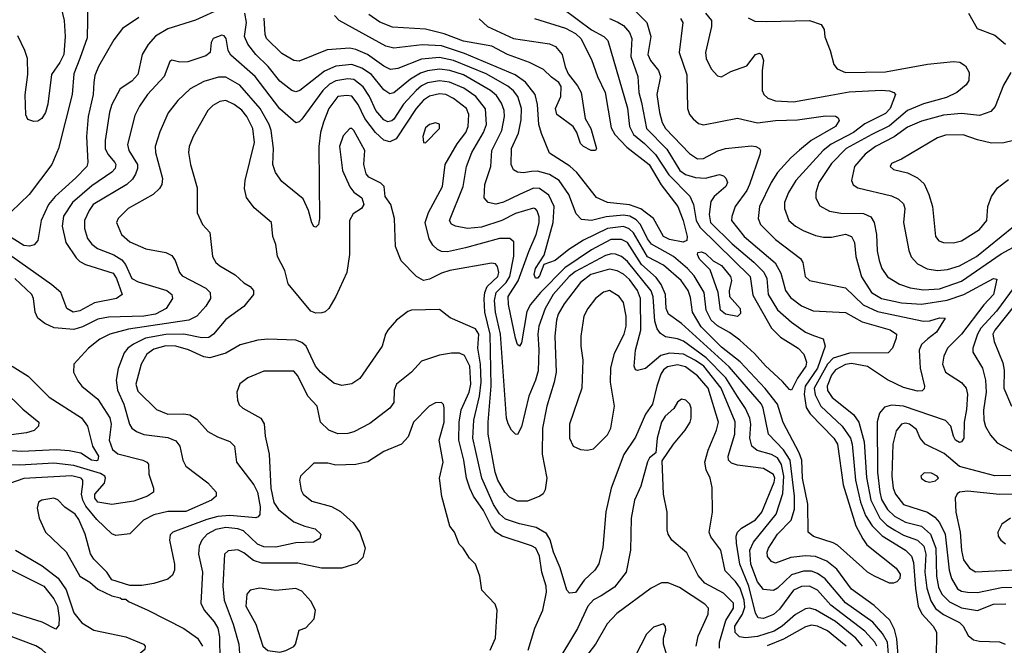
# Model space of a CAD drawing. Extents: x 997028 to 1115134, y 536408 to 618974.
# Tile 423 of 473: x 1097055 to 1101979, y 547920 to 551048. Entities that reach past the tile are written whole.
import ezdxf

# ---------------------------------------------------------------- set-up
doc = ezdxf.new("R2010")
doc.units = 0

msp = doc.modelspace()

# ---------------------------------------------------------------- linework, layer by layer
at = {"layer": '0CON10XD'}
for points in [[(1098065, 551106.2), (1097934.3, 551045.7), (1097795, 551002.9), (1097734.4, 550965.6), (1097696.4, 550923.6), (1097666.7, 550875), (1097645.6, 550774.4), (1097615, 550741.5), (1097557.7, 550702.3), (1097515.3, 550625), (1097503.5, 550586.5), (1097482.3, 550445), (1097482, 550405), (1097495.1, 550375.2), (1097530.8, 550335), (1097535.9, 550324.1), (1097532.9, 550305), (1097515, 550285.3), (1097415, 550217.1), (1097318.1, 550135), (1097274.5, 550065.5), (1097266.3, 550016.3), (1097285.3, 549935), (1097337.2, 549857.2), (1097355, 549839.2), (1097383.4, 549823.4), (1097521.5, 549781.5), (1097539, 549755), (1097566.5, 549675), (1097539.2, 549655), (1097428, 549632), (1097355, 549591.8), (1097322.5, 549585), (1097290.5, 549605), (1097260.4, 549685), (1097215, 549722.4), (1096975, 549893.3)], [(1097396.2, 551135), (1097391.7, 550958.3), (1097355.9, 550854.1), (1097325, 550778), (1097316.8, 550675), (1097248.8, 550405), (1097215.6, 550325), (1097101.5, 550175), (1097012.4, 550087.6)], [(1097260, 551115), (1097276.7, 551045), (1097282.8, 550965), (1097274.8, 550875), (1097255.8, 550835), (1097213.2, 550775), (1097196.1, 550626.1), (1097183.5, 550585), (1097165, 550554.4), (1097145, 550540.6), (1097125, 550539.2), (1097095, 550550), (1097085, 550572.5), (1097082.2, 550672.2), (1097096.1, 550773.9), (1097093.1, 550855), (1097080.8, 550895), (1097045, 550968)], [(1099770.7, 551105), (1099915, 550996.9), (1099975.5, 550965), (1099996.1, 550945), (1100095.2, 550605.2), (1100104, 550515), (1100125.2, 550475), (1100179.2, 550429.2), (1100235.2, 550375), (1100302, 550272), (1100406.4, 550166.4), (1100424.9, 550124.9), (1100438.7, 550045), (1100458.7, 550008.7), (1100707.4, 549765), (1100721.3, 549671.3), (1100815.5, 549505.5), (1100860.1, 549460.1), (1100948.8, 549405), (1100976.2, 549375), (1100990, 549335), (1100986.3, 549315), (1100944, 549256), (1100915, 549195.6), (1100905, 549198.9), (1100869.8, 549239.8), (1100785, 549318.2), (1100729.2, 549379.2), (1100655.9, 549445.9), (1100605, 549483.8), (1100545, 549517.2), (1100513.7, 549545), (1100488.4, 549595), (1100477.9, 549685), (1100427.6, 549767.6), (1100394.3, 549805), (1100325, 549864.4), (1100215.3, 549925.3), (1100195, 549953.1), (1100159, 550025), (1100138.2, 550048.2), (1100105.9, 550065.9), (1100075, 550071), (1099987.6, 550062.4), (1099913.7, 550043.7), (1099865, 550050), (1099837, 550077), (1099801.7, 550175), (1099752.2, 550245), (1099705, 550273.8), (1099645, 550290.2), (1099615, 550289.2), (1099575, 550282.6), (1099545, 550285.3), (1099525, 550297.5), (1099512.4, 550325), (1099514.7, 550405), (1099549.7, 550480.3), (1099563.2, 550546.8), (1099564.8, 550605), (1099545.4, 550664.6), (1099525, 550692.6), (1099496.1, 550716.1), (1099387.8, 550777.8), (1099225, 550844.9), (1099155, 550858.9), (1099065, 550851), (1098945, 550804.2), (1098909.9, 550799.9), (1098875, 550816.2), (1098793.7, 550873.7), (1098735, 550899.6), (1098705, 550905.7), (1098592, 550898), (1098451.7, 550841.7), (1098425, 550843.6), (1098365, 550879.6), (1098288.4, 550955), (1098281.6, 550975), (1098276.6, 551056.6)], [(1100118.1, 551108.1), (1100192, 551035), (1100210.9, 550965), (1100196.5, 550875), (1100209.1, 550845), (1100249.6, 550795), (1100259.7, 550765), (1100241.9, 550675), (1100255.3, 550584.7), (1100268.1, 550535), (1100285.3, 550505), (1100405, 550379.5), (1100445, 550353.3), (1100475, 550354.5), (1100546.7, 550393.3), (1100585, 550404), (1100715, 550417.3), (1100736.2, 550415), (1100754.2, 550405), (1100759.4, 550395), (1100756.5, 550375), (1100704.2, 550225), (1100690.5, 550195), (1100633.1, 550115), (1100615.5, 550065), (1100614.6, 550045), (1100678, 549965), (1100833.3, 549833.3), (1100861.6, 549781.6), (1100885.3, 549695), (1100909.5, 549659.5), (1100965, 549618), (1101023.2, 549593.2), (1101185, 549584.7), (1101267.4, 549537.4), (1101408, 549498), (1101440, 549475), (1101438.9, 549455), (1101420, 549405), (1101397.6, 549382.4), (1101205, 549381.1), (1101123.6, 549356.4), (1101095, 549326), (1101028.7, 549205), (1101032.3, 549172.3), (1101062, 549115), (1101167.4, 549015), (1101210.2, 548955), (1101218.2, 548925), (1101234.6, 548745), (1101260.3, 548635), (1101285, 548569.7), (1101318.1, 548518.1), (1101367.4, 548467.4), (1101485.3, 548395), (1101515.1, 548365.1), (1101524.6, 548334.6), (1101534.1, 548204.1), (1101549, 548115), (1101567.1, 548077.1), (1101623.9, 548015), (1101639.2, 547985), (1101637.7, 547855)], [(1097651.2, 551058.8), (1097569.2, 551005), (1097525, 550947.1), (1097449.4, 550815), (1097429.9, 550770.1), (1097425.3, 550735), (1097422.6, 550675), (1097396.4, 550565), (1097388.6, 550465), (1097396.1, 550335), (1097390, 550315), (1097335, 550256.8), (1097232.8, 550165), (1097198.8, 550125), (1097161.8, 550045), (1097145.5, 549944.5), (1097127.6, 549922.4), (1097103.8, 549916.2), (1097075, 549919.7), (1096985, 549975.6)], [(1100004.1, 551054.1), (1100046.7, 551036.7), (1100075, 551019.2), (1100105.3, 550985), (1100115.7, 550955), (1100110.6, 550865), (1100146.7, 550765), (1100150.6, 550685), (1100165.2, 550635), (1100189.6, 550505), (1100290.8, 550400.7), (1100355.7, 550295), (1100385, 550274.1), (1100435, 550259.3), (1100485, 550256), (1100555, 550273.5), (1100575, 550267.7), (1100586.6, 550256.6), (1100593.9, 550235), (1100586.7, 550215), (1100527.7, 550165), (1100511.3, 550138.7), (1100502.3, 550075), (1100510.2, 550035), (1100617.5, 549927.5), (1100726, 549836), (1100775.8, 549785.8), (1100791, 549755), (1100797.8, 549675), (1100845, 549597.6), (1100913.9, 549535), (1100985, 549485.8), (1101025, 549469.7), (1101073.2, 549453.2), (1101083.9, 549415), (1101044.6, 549305), (1100983, 549215), (1100977.9, 549175), (1100988.3, 549108.3), (1101007.4, 549077.4), (1101126.2, 548955), (1101144.3, 548925), (1101173, 548723), (1101237.1, 548517.1), (1101271.6, 548451.6), (1101292.2, 548422.3), (1101438.6, 548305), (1101458.9, 548275), (1101456.6, 548253.4), (1101442.3, 548237.7), (1101425, 548230), (1101405, 548230.8), (1101330, 548265), (1101295, 548285.6), (1101269.8, 548309.8), (1101145, 548420), (1101122.6, 548432.6), (1101025, 548464.1), (1100998.2, 548485), (1100996.5, 548625), (1100970.4, 548755), (1100965.8, 548845), (1100952.3, 548882.3), (1100873.8, 549033.8), (1100843.9, 549125), (1100783.7, 549203.7), (1100658.3, 549338.3), (1100565, 549411), (1100462.5, 549512.5), (1100419, 549585), (1100409.5, 549659.5), (1100397.6, 549695), (1100363.6, 549745), (1100275, 549821.1), (1100195, 549862.1), (1100125, 549981.9), (1100103.1, 550003.1), (1100075, 550013.9), (1099995, 550004.9), (1099875, 549945.2), (1099801.2, 549898.8), (1099733.5, 549845), (1099675.5, 549824.5), (1099655, 549766.9), (1099645, 549756.2), (1099635, 549755.5), (1099627.2, 549775), (1099634.3, 549805), (1099678.4, 549871.6), (1099723.5, 550035), (1099727.4, 550115), (1099700.8, 550170.8), (1099655, 550203.5), (1099625, 550205.2), (1099553.5, 550175), (1099475, 550136.6), (1099436.2, 550126.2), (1099398, 550135), (1099377.6, 550157.6), (1099380.9, 550225), (1099411, 550315), (1099415.2, 550395), (1099465.2, 550495), (1099479.6, 550565), (1099478.4, 550595), (1099465, 550630.9), (1099439.8, 550669.8), (1099410, 550695), (1099275, 550772.5), (1099205.1, 550795.1), (1099155, 550801.1), (1099095, 550793), (1099059, 550781), (1099009.8, 550750.2), (1098925, 550682.2), (1098905, 550677.3), (1098875, 550697.3), (1098813.6, 550773.6), (1098765, 550805.6), (1098715, 550824.8), (1098635, 550815.9), (1098579.4, 550790.6), (1098455, 550694.7), (1098435, 550687.3), (1098415, 550693.9), (1098355, 550741.1), (1098297.4, 550815), (1098234.8, 550874.8), (1098195.8, 550925.8), (1098178.8, 550965), (1098188.7, 551035), (1098180.5, 551080.5)], [(1099630, 551055), (1099785, 551006.3), (1099835, 550980), (1099861.4, 550955), (1099915, 550848.6), (1099944.2, 550765), (1099982.2, 550685), (1100012.1, 550507.9), (1100031.6, 550475), (1100090.7, 550410.7), (1100202.3, 550325), (1100262.1, 550222.1), (1100345.9, 550115), (1100373.3, 550045), (1100392.7, 549965), (1100390.8, 549945), (1100373.6, 549936.4), (1100305, 549949.7), (1100275, 549964.7), (1100224.8, 550054.8), (1100161.8, 550101.8), (1100105, 550122.4), (1099995, 550133.8), (1099938.8, 550158.8), (1099841.1, 550285), (1099805.5, 550315.5), (1099705, 550381.6), (1099665, 550479.4), (1099651.7, 550525), (1099643.7, 550623.7), (1099631.9, 550675), (1099585.1, 550735.1), (1099532.1, 550772.1), (1099279.8, 550879.8), (1099165, 550917.2), (1099067.4, 550922.6), (1098925, 550906.7), (1098885.2, 550915.2), (1098652.5, 551045), (1098628.8, 551068.8)], [(1099352.4, 551052.4), (1099395, 551014.5), (1099525, 550954.3), (1099705, 550928.2), (1099735, 550914.5), (1099767.1, 550875), (1099782, 550812), (1099797.6, 550777.6), (1099845, 550718.1), (1099863.1, 550685), (1099882.9, 550555), (1099911.4, 550505), (1099940, 550405), (1099935, 550394), (1099912.5, 550395), (1099875, 550414.2), (1099859.5, 550429.5), (1099841.2, 550485), (1099822, 550515), (1099741.2, 550575), (1099734, 550605), (1099761.5, 550665), (1099762.9, 550715), (1099751.2, 550735), (1099715, 550760.6), (1099675, 550800), (1099605, 550834), (1099494.2, 550875), (1099416.1, 550916.1), (1099275, 550941.5), (1099178.3, 550978.3), (1099085, 551001), (1098918.5, 551011.5), (1098856.3, 551036.3), (1098800.7, 551075)], [(1100359.1, 551055), (1100370.9, 551035), (1100352.1, 550885), (1100392, 550772), (1100394, 550604), (1100404.5, 550575), (1100422.1, 550552.1), (1100450, 550530), (1100475, 550521.8), (1100645, 550555.5), (1100745, 550532.4), (1100835, 550544.2), (1100945, 550547.5), (1101085, 550567.1), (1101135.6, 550565.6), (1101148.1, 550558.1), (1101152.5, 550545), (1101135.5, 550515), (1101013.5, 550445), (1100953.9, 550396.1), (1100911.7, 550358.3), (1100845.5, 550284.5), (1100812.8, 550235), (1100755.3, 550115), (1100748.4, 550055), (1100760, 550025), (1100835, 549948.4), (1100958.9, 549855), (1100970.6, 549835), (1100983.5, 549765), (1101005, 549744.6), (1101185, 549707.7), (1101272.5, 549622.5), (1101345, 549589.6), (1101575, 549540), (1101607.3, 549542.7), (1101655, 549558.1), (1101682.5, 549555), (1101640.6, 549485), (1101597, 549453), (1101565.6, 549424.4), (1101553.6, 549395), (1101558.9, 549305), (1101580, 549215), (1101577.9, 549202.1), (1101567.7, 549192.3), (1101545, 549191.5), (1101475, 549208.8), (1101395, 549248.3), (1101294.2, 549314.2), (1101215, 549328.9), (1101185, 549324.5), (1101135, 549297.4), (1101115, 549270.3), (1101093.4, 549215), (1101095, 549193.6), (1101118.5, 549158.5), (1101224.2, 549074.2), (1101251.9, 549035), (1101277.6, 548937.6), (1101289.2, 548759.2), (1101311.1, 548645), (1101356.6, 548555), (1101391.4, 548521.4), (1101431.4, 548495), (1101475, 548470.7), (1101545, 548445.2), (1101575.8, 548415), (1101587.4, 548375), (1101582.4, 548285), (1101591.1, 548205), (1101611.6, 548141.6), (1101635, 548104.8), (1101675, 548073.3), (1101755, 548034.2), (1101773, 548015), (1101799.1, 547969.1), (1101825, 547947.6), (1101855, 547940), (1101955, 547937.7), (1101984, 547925)], [(1100485, 551080.7), (1100513.9, 551045), (1100515.3, 551015), (1100484.7, 550885), (1100488.7, 550855), (1100512.4, 550802.4), (1100545, 550767.5), (1100565, 550761.8), (1100611.2, 550788.8), (1100692, 550818), (1100735, 550874.4), (1100755, 550880.5), (1100765.5, 550875), (1100774.6, 550845), (1100767.3, 550795), (1100767.9, 550695), (1100776.4, 550675), (1100796.6, 550656.6), (1100835, 550642.3), (1100925, 550637.5), (1101092.7, 550667.3), (1101202.5, 550687.5), (1101365, 550696.7), (1101405, 550692.5), (1101425.8, 550685), (1101434.3, 550675), (1101408.3, 550605), (1101385, 550579.5), (1101282, 550528), (1101224.7, 550485), (1101113.9, 550426.1), (1101073.3, 550395), (1100936.5, 550245), (1100899.3, 550185), (1100879.6, 550135), (1100879.2, 550105), (1100901.8, 550045), (1100935, 550015.4), (1100973.4, 549993.4), (1101035, 549968.7), (1101075, 549961.3), (1101115, 549960.4), (1101185, 549975.9), (1101214.5, 549965), (1101229.7, 549935), (1101236.5, 549863.5), (1101265, 549763.3), (1101314.7, 549685), (1101365.6, 549655), (1101465, 549632), (1101565, 549626.1), (1101693.7, 549646.3), (1101776.1, 549673.9), (1101925, 549754.2), (1101941.2, 549751.2), (1101924.7, 549675), (1101876.8, 549623.2), (1101765, 549475.8), (1101694.7, 549405), (1101676.1, 549365), (1101670, 549325), (1101684.5, 549285), (1101765, 549233.8), (1101788.9, 549205), (1101794.7, 549175), (1101790.3, 549099.7), (1101778.3, 549035), (1101776.2, 548955), (1101765, 548937.1), (1101755, 548934.4), (1101735, 548946), (1101724.4, 548965), (1101712.2, 549015), (1101684.8, 549044.8), (1101475, 549115.2), (1101415, 549120.3), (1101379.5, 549110.5), (1101355, 549081.4), (1101343.2, 549036.8), (1101345.2, 548785), (1101355.7, 548685), (1101365, 548649.6), (1101395, 548599.5), (1101430.6, 548565), (1101485, 548535.2), (1101565, 548515.2), (1101610.2, 548475), (1101635.9, 548405), (1101640.3, 548265), (1101650.2, 548210.2), (1101665.9, 548175.9), (1101705, 548136.7), (1101765, 548106.8), (1101845.6, 548094.4), (1101925, 548125.2), (1101987.2, 548127.2)], [(1100698, 551058), (1100730.7, 551040.7), (1100789.8, 551039.8), (1101004.4, 551044.4), (1101063.3, 551025), (1101078.8, 550998.8), (1101082.1, 550962.1), (1101108, 550895), (1101125.8, 550825), (1101142.8, 550802.8), (1101184, 550784), (1101385, 550787.5), (1101595, 550826.1), (1101725, 550838.9), (1101756.3, 550836.4), (1101785, 550817.5), (1101803.1, 550785), (1101802.1, 550745), (1101787.6, 550722.4), (1101741.1, 550685), (1101690.2, 550659.8), (1101575, 550627.7), (1101495, 550594), (1101405, 550518), (1101315.8, 550474.2), (1101187.5, 550405), (1101115, 550329.7), (1101052.2, 550235), (1101037.1, 550185), (1101036.2, 550156.2), (1101057.1, 550117.1), (1101105, 550090.3), (1101160.7, 550080.7), (1101275, 550079.6), (1101311.9, 550061.9), (1101327.7, 550035), (1101339.7, 549975), (1101343.2, 549893.2), (1101352.7, 549845), (1101366.9, 549805), (1101395, 549761.8), (1101455, 549726), (1101507.9, 549707.9), (1101575, 549698.3), (1101655, 549703.3), (1101765, 549741.6), (1101962.9, 549877.2), (1102124, 549965)], [(1101800.2, 551080.2), (1101842.5, 551005), (1101931.7, 550971.7), (1101985.5, 550925.5)], [(1100010.9, 549949.1), (1099915, 549896.8), (1099781.8, 549808.2), (1099658.8, 549685), (1099609.1, 549625), (1099590.7, 549589.3), (1099565, 549433.3), (1099555, 549416.2), (1099545, 549423.8), (1099534.1, 549455), (1099499.2, 549625), (1099498.1, 549665), (1099548.1, 549741.9), (1099600.3, 549889.7), (1099637.7, 549975), (1099652.8, 550032.7), (1099652.1, 550062.1), (1099642.7, 550092.7), (1099635, 550103.3), (1099625, 550105.4), (1099535, 550080), (1099465.4, 550044.6), (1099365, 550010.2), (1099295, 550004.8), (1099235, 550015.4), (1099215, 550025.6), (1099203.6, 550045), (1099272.6, 550215), (1099290, 550315), (1099316.3, 550385), (1099374.8, 550485), (1099389.6, 550525), (1099385, 550601.9), (1099335.8, 550665), (1099276.5, 550706.5), (1099205, 550736.1), (1099155, 550742.7), (1099095, 550732), (1099065, 550717.8), (1099037.2, 550695), (1098974.4, 550625.6), (1098925, 550551.2), (1098915, 550542.5), (1098895, 550538.2), (1098875, 550547.6), (1098836.2, 550595), (1098804.3, 550664.3), (1098772.1, 550712.1), (1098725, 550749.2), (1098695, 550753.2), (1098635, 550742.7), (1098604.2, 550725.8), (1098570, 550695), (1098465, 550551.5), (1098451.7, 550538.3), (1098435, 550533.3), (1098355, 550601.8), (1098232.4, 550765), (1098110.5, 550870.5), (1098097.3, 550895), (1098087.2, 550955), (1098077.5, 550967.5), (1098065, 550971.1), (1098022.9, 550955), (1098012.9, 550935), (1098007.1, 550885), (1097985, 550867.5), (1097895, 550836.8), (1097856.2, 550836.2), (1097815, 550846), (1097805, 550840), (1097777.1, 550765), (1097694.6, 550675), (1097653.5, 550616.5), (1097630.6, 550569.4), (1097594, 550425), (1097600.7, 550395), (1097643.3, 550325), (1097643.8, 550305), (1097633.9, 550276.1), (1097619.1, 550250.9), (1097590, 550225), (1097422.7, 550125), (1097401.6, 550095), (1097379.1, 550045), (1097379.3, 550005), (1097394.1, 549955), (1097415.9, 549925.9), (1097443.7, 549903.7), (1097525, 549872.9), (1097565, 549847.2), (1097583.5, 549823.5), (1097615, 549754.2), (1097646.9, 549736.9), (1097790.6, 549695), (1097815.7, 549675), (1097818.6, 549655), (1097787.5, 549605), (1097734.4, 549575), (1097675.9, 549565.9), (1097498.4, 549561.6), (1097445, 549550.7), (1097368, 549512), (1097325, 549498.5), (1097227.1, 549507.1), (1097179.9, 549529.9), (1097145.9, 549555.9), (1097131.8, 549585), (1097123.8, 549655), (1097115.4, 549675), (1097029.5, 549755)], [(1098049, 550761), (1097975, 550739.7), (1097907.3, 550702.7), (1097845.5, 550645), (1097797.6, 550582.4), (1097755, 550488), (1097732.3, 550415), (1097734, 550385), (1097768.5, 550255), (1097765.8, 550224.2), (1097754.5, 550205), (1097721.5, 550175), (1097596.7, 550105), (1097546.7, 550055), (1097538.5, 550035), (1097563.5, 549975), (1097605, 549938), (1097685, 549901.9), (1097785, 549884.7), (1097815, 549868.9), (1097831.4, 549845), (1097853.8, 549785), (1097867.4, 549767.4), (1097985, 549706.3), (1098007.3, 549685), (1098009.1, 549655), (1097986.2, 549616.2), (1097941.2, 549565), (1097900, 549545), (1097598.7, 549501.3), (1097505, 549476.4), (1097455, 549450), (1097398.9, 549405), (1097325.7, 549325), (1097323.1, 549285), (1097345, 549242), (1097365.8, 549215), (1097445, 549150), (1097505, 549058.1), (1097511.7, 549025), (1097502.8, 548945), (1097519.4, 548899.4), (1097545, 548877.7), (1097670, 548845), (1097691.2, 548835), (1097698, 548825), (1097700, 548775), (1097724.2, 548705), (1097724, 548685), (1097693.8, 548665), (1097625, 548641.3), (1097515.8, 548624.2), (1097445.6, 548635), (1097431.1, 548655), (1097430.7, 548675), (1097478.5, 548731.5), (1097484.1, 548755), (1097480, 548765), (1097458.7, 548778.7), (1097325, 548819.3), (1097225, 548831.4), (1097055, 548820.6), (1096936.3, 548823.6)], [(1101402.9, 547835), (1101394.9, 547934.9), (1101369.4, 547979.4), (1101320.9, 548035), (1101185, 548133), (1101082.5, 548252.5), (1101045, 548279.8), (1101015, 548290.4), (1100975, 548290), (1100915, 548271.7), (1100845, 548205.8), (1100825, 548194.7), (1100775, 548198.9), (1100745, 548237.5), (1100711.7, 548325), (1100705.8, 548395), (1100724.9, 548435.1), (1100838.5, 548575), (1100871.2, 548678.8), (1100876.9, 548765), (1100864.3, 548824.3), (1100845, 548857), (1100815, 548874.1), (1100743.7, 548893.7), (1100716.6, 548916.6), (1100706.8, 548955), (1100710.7, 549025), (1100705.6, 549055), (1100684, 549104), (1100643.9, 549163.9), (1100587, 549256.9), (1100488.2, 549358.2), (1100375, 549440.7), (1100345, 549452.1), (1100285, 549462.4), (1100258.7, 549478.7), (1100243, 549503), (1100231.3, 549541.4), (1100223, 549663), (1100212.5, 549692.6), (1100095, 549839.8), (1100065, 549864.3), (1100035.2, 549875.2), (1100015, 549877.8), (1099985, 549870), (1099835, 549789.9), (1099802.3, 549765), (1099722.6, 549675), (1099682.8, 549605), (1099651.7, 549515), (1099646, 549475), (1099650.6, 549399.4), (1099647, 549293), (1099634.7, 549245), (1099601.8, 549165), (1099565, 549012), (1099545, 548974), (1099535, 548976.2), (1099515, 548996), (1099496.9, 549026.9), (1099490, 549055), (1099459.6, 549475), (1099433.8, 549585), (1099428.7, 549645), (1099437.6, 549685), (1099487.6, 549735), (1099505.6, 549765), (1099525.2, 549865.2), (1099526.7, 549936.7), (1099506.7, 549955), (1099455, 549954.8), (1099285, 549908), (1099195, 549887.6), (1099165, 549889.6), (1099145, 549898.8), (1099121, 549921), (1099102.9, 549952.9), (1099083.1, 550035), (1099099.4, 550085), (1099168.6, 550215), (1099182.4, 550325), (1099242.2, 550427.8), (1099285.2, 550485), (1099298.4, 550515), (1099300.2, 550575), (1099289.2, 550605), (1099224.6, 550655), (1099185.7, 550675), (1099155, 550678.4), (1099105, 550666.1), (1099075, 550646.2), (1099038, 550605), (1098937.2, 550452.8), (1098905, 550437.1), (1098875, 550445.7), (1098834.6, 550484.6), (1098781.5, 550555), (1098746.6, 550625), (1098715, 550665.9), (1098690.1, 550669.9), (1098645, 550663.8), (1098601, 550605), (1098573.5, 550536.5), (1098559.8, 550485), (1098551.2, 550415), (1098554.3, 550055), (1098548.6, 550025), (1098535, 550011.2), (1098525, 550013.8), (1098515, 550033.3), (1098499.5, 550095), (1098472.7, 550152.7), (1098365, 550239.4), (1098333.7, 550283.6), (1098321.3, 550325), (1098323.8, 550405), (1098313, 550495), (1098303, 550525), (1098258, 550605), (1098155, 550721.2), (1098085, 550760.6), (1098049, 550761)], [(1102012.5, 550785), (1101975, 550721.2), (1101933.3, 550615), (1101911.3, 550588.7), (1101855, 550569.2), (1101765, 550578.8), (1101675, 550571.7), (1101565, 550541), (1101495, 550511.1), (1101427.8, 550462.2), (1101334.1, 550415), (1101283.8, 550376.1), (1101229.6, 550315), (1101214.4, 550245), (1101223, 550223), (1101247.1, 550207.1), (1101415, 550168.3), (1101450.5, 550150.5), (1101475, 550127.8), (1101481.8, 550105), (1101475.4, 550035), (1101501.1, 549895), (1101513, 549863), (1101545, 549828.2), (1101593.2, 549803.2), (1101645, 549794.7), (1101695, 549800), (1101755, 549818), (1101839.7, 549865), (1102025, 550014.7)], [(1101340.8, 547915), (1101331.4, 547935), (1101281.4, 547991.4), (1101110.7, 548120.7), (1101044.1, 548195), (1101005, 548215.6), (1100965, 548213.9), (1100925, 548195.8), (1100855, 548100), (1100825, 548074.7), (1100775, 548054.7), (1100748.1, 548058.1), (1100735, 548080.8), (1100700.8, 548215), (1100656.3, 548325), (1100640.1, 548429.9), (1100637.2, 548465), (1100643.9, 548486.1), (1100664.5, 548505), (1100735, 548547.9), (1100766, 548585), (1100828.4, 548735), (1100831.6, 548755), (1100825, 548774.6), (1100775, 548803.8), (1100645, 548820), (1100615, 548830.9), (1100600, 548845), (1100598.5, 548865), (1100631.1, 548975), (1100633.1, 549036.9), (1100563.6, 549205), (1100475.5, 549315), (1100434.8, 549344.8), (1100375, 549376), (1100305, 549381), (1100261.6, 549368.4), (1100185, 549304.6), (1100144, 549294), (1100135, 549296.7), (1100128.6, 549315), (1100133.7, 549395), (1100161.8, 549495), (1100160.2, 549655), (1100144.1, 549695), (1100105, 549749.2), (1100075, 549776), (1100042.6, 549792.6), (1100005, 549800.8), (1099911.3, 549775), (1099860, 549735), (1099777.1, 549627.1), (1099748.3, 549575), (1099738.8, 549545), (1099730.5, 549465), (1099737.4, 549285), (1099728.4, 549235), (1099690.3, 549115), (1099669.7, 549005), (1099668.2, 548875), (1099691.4, 548755), (1099682.3, 548697.7), (1099673, 548677), (1099656.7, 548665), (1099595, 548641.2), (1099545, 548640), (1099505, 548661.5), (1099481.8, 548685), (1099445.8, 548745), (1099433.1, 548785), (1099398.1, 548975), (1099397, 549035), (1099413.2, 549215), (1099408.2, 549475), (1099381.4, 549585), (1099377.3, 549652.7), (1099380.5, 549685), (1099392.3, 549715), (1099446.5, 549765), (1099450.5, 549785), (1099445, 549814), (1099435, 549827.5), (1099415, 549830.9), (1099206, 549795), (1099165, 549781.6), (1099105, 549750.3), (1099075, 549744.7), (1099038.5, 549765), (1098962.8, 549842.8), (1098934.3, 549915), (1098929.2, 550055), (1098910, 550125), (1098882.5, 550165), (1098877.5, 550215), (1098860.7, 550230.7), (1098800.9, 550260.9), (1098787.9, 550277.9), (1098776.4, 550325), (1098780, 550395), (1098725, 550494.4), (1098715, 550504.3), (1098705, 550504.3), (1098673, 550467), (1098654.6, 550415), (1098669.6, 550295), (1098705, 550212), (1098725, 550186.2), (1098765, 550157.5), (1098776.2, 550125), (1098763.3, 550105), (1098723, 550077), (1098703.8, 550045), (1098704.5, 549875), (1098690.8, 549785), (1098635.6, 549664.4), (1098601.2, 549605), (1098582.1, 549587.9), (1098565, 549582.2), (1098535, 549580.5), (1098511.2, 549591.2), (1098397.3, 549727.3), (1098380, 549795), (1098343.8, 549865), (1098336.1, 549923.9), (1098321.2, 549965), (1098314, 550035), (1098227.9, 550107.9), (1098188.9, 550158.9), (1098179.5, 550205), (1098181.8, 550245), (1098228.6, 550435), (1098220.7, 550505), (1098190, 550565), (1098165, 550596.7), (1098126.5, 550625), (1098085, 550644.2), (1098055, 550640), (1098020.3, 550619.7), (1097996.3, 550593.7), (1097922.7, 550465), (1097902.3, 550415), (1097899.6, 550385), (1097909.1, 550325), (1097942.4, 550207.6), (1097942.3, 550082.3), (1097968.8, 550025), (1098006, 549985), (1098018.6, 549865), (1098035.7, 549835), (1098055, 549817.1), (1098131.7, 549771.7), (1098175, 549732), (1098206.7, 549715), (1098223.3, 549695), (1098223.8, 549675), (1098176, 549615), (1098085, 549548.9), (1098023.8, 549476.2), (1098000.5, 549459.5), (1097965, 549456.9), (1097875.2, 549475.2), (1097785.4, 549474.6), (1097684.6, 549455.4), (1097624, 549426), (1097595.4, 549405), (1097577.4, 549382.6), (1097546.4, 549303.6), (1097536.3, 549245), (1097543.9, 549195), (1097574.8, 549125), (1097604.2, 549025), (1097616.1, 549006.1), (1097638.6, 548988.6), (1097675, 548973.5), (1097795, 548959.1), (1097835, 548942.7), (1097855.5, 548915), (1097870, 548845), (1097885, 548815.6), (1097995, 548732.5), (1098037.3, 548685), (1098036.5, 548665), (1098014.4, 548645), (1097885, 548588.8), (1097795, 548588.7), (1097725, 548573.2), (1097674.4, 548545), (1097605, 548476.7), (1097535, 548468.8), (1097515, 548477.1), (1097439.8, 548549.8), (1097385.6, 548615.6), (1097370.3, 548645), (1097363.8, 548675), (1097370.8, 548725), (1097370, 548745), (1097361.2, 548755), (1097315, 548766.7), (1097075.2, 548754.8), (1097008.9, 548731.1)], [(1099085, 550432.5), (1099153.8, 550505), (1099155, 550526.7), (1099135, 550532), (1099105, 550524), (1099085, 550507.5), (1099070.6, 550465), (1099074, 550434), (1099085, 550432.5)], [(1102025.5, 550444.5), (1101977.2, 550432.8), (1101915, 550431.5), (1101845, 550447.1), (1101772.9, 550472.9), (1101685, 550470.4), (1101645, 550457.7), (1101465, 550350.6), (1101415, 550329.2), (1101408, 550315), (1101425, 550300), (1101495, 550282.2), (1101545, 550257.5), (1101578, 550228), (1101602.3, 550175), (1101620.4, 550115), (1101634.4, 549965), (1101652.4, 549942.4), (1101675, 549933.5), (1101725, 549932.7), (1101765, 549941.8), (1101855, 549999.5), (1101892.1, 550045), (1101897.1, 550115), (1101915.5, 550165), (1101945, 550206.9), (1102000.2, 550249.8)], [(1101457.9, 547745), (1101441.9, 547951.9), (1101429.4, 547999.4), (1101405.7, 548045.7), (1101328.8, 548118.8), (1101215, 548201.4), (1101141.3, 548301.3), (1101091.2, 548341.2), (1101035, 548364.3), (1100985, 548367.8), (1100911.3, 548358.7), (1100835, 548330), (1100815, 548338.9), (1100794, 548364), (1100792.7, 548385), (1100800.4, 548405), (1100844.2, 548475), (1100912.9, 548545), (1100929.2, 548600.8), (1100930.2, 548665), (1100908.1, 548845), (1100875, 548898), (1100799.7, 548975), (1100772.9, 549105), (1100763.9, 549125), (1100602.9, 549312.9), (1100365, 549529.5), (1100298.8, 549575), (1100288.1, 549605), (1100284.8, 549675), (1100262.9, 549725), (1100238.6, 549758.6), (1100164.9, 549824.9), (1100095, 549933.4), (1100065, 549950), (1100010.9, 549949.1)], [(1100645, 549564.6), (1100585, 549575.4), (1100559.3, 549595), (1100548.6, 549685), (1100507.6, 549797.6), (1100455, 549851.4), (1100444.4, 549875), (1100446.7, 549885), (1100465, 549887.5), (1100485, 549879.1), (1100522.5, 549842.5), (1100565, 549820), (1100609.7, 549765), (1100615.3, 549745), (1100603.2, 549693.2), (1100604.4, 549665), (1100658.2, 549605), (1100660.4, 549579.6), (1100645, 549564.6)], [(1099895, 548896.2), (1099925, 548902.9), (1099995, 548972.9), (1100010.4, 549005), (1100029.4, 549115), (1100008.7, 549235), (1100011.3, 549305), (1100029.6, 549380.4), (1100077.8, 549475), (1100087.6, 549515), (1100087.6, 549565), (1100074.5, 549635), (1100053.1, 549665), (1100005, 549693.8), (1099974.2, 549685.8), (1099935, 549654.3), (1099896.5, 549605), (1099876.5, 549565), (1099860.5, 549465), (1099860.5, 549415), (1099870.5, 549345), (1099866.9, 549205), (1099803.6, 549025), (1099803.6, 548955), (1099823.1, 548915), (1099858.6, 548898.6), (1099895, 548896.2)], [(1102029.2, 549710.8), (1101939.3, 549590.7), (1101862, 549505), (1101844.8, 549475), (1101820.9, 549405), (1101822.3, 549385), (1101869.7, 549305), (1101885.8, 549245.8), (1101888.3, 549185), (1101875.3, 549095), (1101875.9, 549045), (1101884.8, 549014.8), (1101910.5, 548970.5), (1101942.8, 548932.7), (1102059.9, 548869.9)], [(1102035, 549626.1), (1101931.1, 549495), (1101922.5, 549475), (1101928.4, 549438.4), (1101972.3, 549332.3), (1101978.7, 549295), (1101977.5, 549205), (1102014.4, 549115.6)], [(1101269.8, 547915), (1101236.9, 547955), (1101135, 548039.2), (1101035, 548097), (1101005, 548105.3), (1100985, 548101.7), (1100935, 548074.3), (1100868.8, 548015), (1100828.8, 547991.2), (1100744.1, 547964.1), (1100685, 547957.2), (1100655, 547961.7), (1100633.3, 547983.4), (1100631.2, 548015), (1100669.9, 548075), (1100680.7, 548110.7), (1100677.7, 548145), (1100658.6, 548205), (1100635, 548239.8), (1100583.1, 548293.1), (1100561.4, 548395), (1100511.7, 548461.7), (1100503.2, 548485), (1100520, 548585), (1100518.3, 548708.3), (1100508.5, 548755), (1100487.5, 548797.5), (1100480.9, 548835), (1100497.8, 548895), (1100540.3, 548995), (1100549.2, 549035), (1100498.3, 549205), (1100445, 549268), (1100385, 549312.4), (1100345, 549322.2), (1100295, 549311.9), (1100275, 549296.9), (1100261.6, 549275), (1100240.4, 549215), (1100219.4, 549125), (1100184.7, 549075), (1100135, 548960.4), (1100076, 548874), (1100012.6, 548705), (1099986.9, 548586.9), (1099971.4, 548408.6), (1099951.9, 548328.1), (1099930.5, 548295), (1099878.5, 548245), (1099835, 548183.9), (1099805, 548180.4), (1099790.4, 548195), (1099757.6, 548307.6), (1099724.3, 548385), (1099708.1, 548448.1), (1099689.1, 548479.1), (1099638.5, 548508.5), (1099555, 548526.6), (1099485, 548551.4), (1099455, 548576.7), (1099424.9, 548624.9), (1099366.3, 548755), (1099321.6, 548955), (1099325.2, 549045.2), (1099354.4, 549165.6), (1099362.1, 549235), (1099358.9, 549325), (1099345.2, 549405), (1099351.4, 549475), (1099335, 549502.1), (1099208, 549558), (1099155, 549598.8), (1099015, 549595.6), (1098995, 549589.2), (1098938.8, 549545), (1098896, 549495), (1098884, 549475), (1098868, 549415), (1098755, 549254.2), (1098715, 549226.9), (1098665, 549219.5), (1098625, 549231.5), (1098558.5, 549285), (1098534, 549315), (1098486.8, 549415), (1098465, 549433.9), (1098435, 549446.6), (1098295, 549451.4), (1098245, 549445.9), (1098156.7, 549423.3), (1098085, 549380.3), (1098005, 549357.7), (1097975, 549361.7), (1097898.3, 549398.3), (1097835, 549415.8), (1097785, 549417.5), (1097725, 549400.8), (1097690.8, 549375), (1097662.7, 549325), (1097636, 549225), (1097645, 549191.1), (1097738.7, 549098.7), (1097795.9, 549075.9), (1097875, 549078.2), (1097905, 549071.8), (1097940.1, 549050.1), (1097995, 548988.8), (1098043.2, 548963.2), (1098105, 548939.1), (1098128.6, 548915), (1098138.6, 548835), (1098225, 548721.9), (1098244.1, 548685), (1098257.8, 548612.2), (1098256.1, 548573.9), (1098247.7, 548562.3), (1098235, 548557.5), (1098105, 548569), (1098045, 548563.4), (1097990.3, 548549.7), (1097820, 548485), (1097807.2, 548472.8), (1097803.5, 548445), (1097828.5, 548325), (1097829.5, 548295), (1097818.7, 548271.3), (1097795, 548251.1), (1097725, 548228.6), (1097665, 548218.8), (1097605, 548218.8), (1097515, 548247.5), (1097491.2, 548285), (1097425, 548351.2), (1097408.1, 548378.1), (1097381.3, 548475), (1097350.9, 548549.1), (1097332.7, 548575), (1097280.6, 548610.6), (1097245, 548648.1), (1097225, 548655.5), (1097165, 548645.7), (1097148.8, 548635), (1097142, 548605), (1097152, 548555), (1097184, 548485), (1097287.6, 548387.6), (1097355, 548265.8), (1097405.8, 548235.8), (1097445, 548200), (1097515, 548166.7), (1097557, 548157), (1097565, 548150), (1097585, 548150), (1097598.3, 548138.3), (1097695.9, 548095.9), (1097875, 548004.5), (1097943.5, 547955), (1097968.2, 547915)], [(1099598.4, 547895), (1099630.8, 548005), (1099671.3, 548095), (1099688.7, 548185), (1099687.3, 548215), (1099665.9, 548285.9), (1099654, 548365), (1099635.3, 548405), (1099615, 548416.7), (1099468.1, 548465), (1099435.8, 548485.8), (1099414.3, 548514.3), (1099374.9, 548594.9), (1099323.8, 548665), (1099305.2, 548705), (1099289.1, 548755), (1099275.2, 548845), (1099250.5, 548945), (1099253.2, 549035), (1099262.9, 549097.1), (1099303.1, 549185), (1099311.3, 549225), (1099306.7, 549315), (1099278.7, 549368.7), (1099255, 549381.1), (1099215, 549380.5), (1099155, 549371.1), (1099065, 549340), (1099013.5, 549286.5), (1098939.6, 549225), (1098927.7, 549195), (1098925.3, 549134.7), (1098906.4, 549105), (1098805, 549029.2), (1098725, 548987.9), (1098695, 548978.8), (1098645, 548977.7), (1098601.4, 548995), (1098558.9, 549035), (1098541.9, 549115), (1098495.8, 549165.8), (1098445, 549267.5), (1098425, 549290), (1098275, 549290), (1098195, 549258), (1098155, 549226.7), (1098141.2, 549185), (1098144.2, 549145), (1098152.4, 549122.4), (1098171.2, 549105), (1098261.2, 549055), (1098277.9, 549027.9), (1098282.2, 548965), (1098303.1, 548875), (1098310.4, 548705), (1098325, 548633.9), (1098349.7, 548599.7), (1098425, 548536.7), (1098481.2, 548515), (1098532, 548502), (1098561.1, 548475), (1098555.3, 548454.7), (1098524.6, 548435.4), (1098435, 548431.9), (1098335, 548410.4), (1098275, 548412), (1098244.7, 548425), (1098173.2, 548493.2), (1098145, 548502.7), (1098085, 548509.9), (1098035, 548498.8), (1097991.5, 548475), (1097965, 548445.5), (1097952.1, 548415), (1097949, 548375), (1097969.7, 548285), (1097961.3, 548131.3), (1097976.7, 548095), (1098027.5, 548037.5), (1098046.3, 548005), (1098053.1, 547963.1), (1098055.5, 547845.5)], [(1097017.5, 549315), (1097096.5, 549266.5), (1097201.3, 549161.3), (1097363, 549057), (1097393.8, 549015), (1097419.1, 548915), (1097448.8, 548865), (1097446.1, 548845), (1097438.4, 548841.6), (1097413.5, 548845), (1097360.8, 548880.8), (1097301.8, 548891.8), (1097237.5, 548897.5), (1097065, 548888.3), (1096965, 548896.6)], [(1096973.5, 549195), (1097070.4, 549100.4), (1097150, 549035), (1097149.2, 549015), (1097126.2, 548993.8), (1097088.3, 548981.7), (1097012.5, 548972.5)], [(1099408, 547895), (1099434.2, 547955.8), (1099443.3, 548095), (1099432.5, 548125), (1099366.4, 548196.4), (1099356.7, 548265), (1099333.8, 548325), (1099303.8, 548355), (1099273.3, 548405), (1099253.3, 548425), (1099230, 548485), (1099206.7, 548515), (1099165.8, 548664.2), (1099153.8, 548755), (1099172.7, 548835), (1099153.1, 548945), (1099177.2, 549035), (1099177.8, 549107.8), (1099174.5, 549124.5), (1099165, 549134.2), (1099135, 549133.1), (1099102, 549115), (1099024, 549035), (1098998.3, 548961.7), (1098964.2, 548925.8), (1098875, 548888.6), (1098795, 548838.1), (1098735, 548823.5), (1098635, 548820.8), (1098595, 548830), (1098525, 548831.2), (1098458.8, 548765), (1098453.8, 548745), (1098462, 548695), (1098472, 548675), (1098515, 548640.5), (1098614.6, 548614.6), (1098659.5, 548589.5), (1098722.4, 548532.4), (1098756.4, 548483.6), (1098783.1, 548405), (1098771.3, 548358.7), (1098741.3, 548328.7), (1098665, 548306.5), (1098563.9, 548306.1), (1098445, 548331), (1098265, 548330.4), (1098224.5, 548344.5), (1098175, 548383.2), (1098145, 548396.9), (1098096.8, 548393.2), (1098079.4, 548375), (1098070.3, 548215), (1098077.6, 548145), (1098121.7, 548025), (1098150.5, 547925), (1098155.3, 547855)], [(1100555.4, 547905), (1100555.3, 547935), (1100586.7, 548043.3), (1100623.9, 548105), (1100625, 548131.4), (1100575, 548180.3), (1100480.8, 548230.8), (1100448.6, 548268.6), (1100428.6, 548308.6), (1100391.7, 548381.7), (1100316.2, 548446.2), (1100298.6, 548475), (1100292.7, 548497.3), (1100292.5, 548585), (1100273.8, 548675), (1100268.3, 548841.7), (1100324, 548925), (1100382.9, 548995), (1100407.1, 549035), (1100412.5, 549055), (1100412.5, 549105), (1100405.8, 549125), (1100386.7, 549145), (1100365, 549150), (1100345, 549136), (1100326.4, 549103.6), (1100283.6, 549065), (1100265, 549035.7), (1100243.3, 548955), (1100237, 548883), (1100205, 548857.5), (1100195, 548836.7), (1100160.8, 548715), (1100130, 548645), (1100112.2, 548555), (1100109.5, 548395), (1100088.2, 548285), (1100030.1, 548209.9), (1099962.2, 548167.8), (1099925, 548146.7), (1099895.3, 548115), (1099845, 548003.5), (1099731.5, 547815)], [(1102011.5, 548768.5), (1101932, 548768), (1101755, 548814.8), (1101678.6, 548878.6), (1101583.6, 548925), (1101557.9, 548955), (1101539.8, 548999.8), (1101505, 549025.3), (1101485, 549030.8), (1101465, 549025.9), (1101438.3, 548991.7), (1101421.7, 548925), (1101416.7, 548765), (1101423.8, 548705), (1101434.2, 548675), (1101475, 548623.3), (1101595.6, 548585.6), (1101631.3, 548561.3), (1101654.9, 548534.8), (1101683.4, 548475), (1101703.4, 548295), (1101714.5, 548254.5), (1101745, 548203.1), (1101765, 548190.7), (1101794.8, 548185.2), (1101845, 548184.4), (1101965, 548209.8), (1102115, 548210.9)], [(1101605, 548735.8), (1101635, 548742), (1101650, 548755), (1101643.3, 548765), (1101615, 548780), (1101577.7, 548782.3), (1101562, 548765), (1101565, 548753.8), (1101585, 548740), (1101605, 548735.8)], [(1102035, 548676.1), (1101955, 548674.8), (1101795, 548691.5), (1101754.5, 548685.5), (1101743.2, 548676.8), (1101733.6, 548656.4), (1101736.6, 548585), (1101757.6, 548485), (1101764.4, 548394.4), (1101775, 548348), (1101804.5, 548305), (1101835, 548286.6), (1102065, 548298.9)], [(1102010, 548555), (1101966.7, 548525), (1101946, 548485), (1101948.8, 548465), (1101961.2, 548445), (1101985, 548428)], [(1097032.9, 548395), (1097167.2, 548317.2), (1097246.4, 548256.4), (1097286.6, 548196.6), (1097325, 548083.1), (1097365, 548032.7), (1097425.2, 547995.2), (1097585, 547962.9), (1097674.3, 547925), (1097682.5, 547915), (1097680.6, 547899.4), (1097640, 547865), (1097591.5, 547848.5), (1097325, 547828.3), (1097265, 547828.8), (1097225, 547843.2), (1097165, 547898.7), (1097135, 547918), (1096985, 547974.4)], [(1096975, 548315.3), (1097175, 548215.2), (1097225, 548151.8), (1097243.7, 548115), (1097252, 548058), (1097250, 548020), (1097235, 548001.4), (1097166.4, 548036.4), (1096985, 548091.7)], [(1098355, 547885.6), (1098385, 547894.4), (1098425, 547914.3), (1098434, 547925), (1098452.5, 547995), (1098485, 548007.5), (1098527.7, 548052.3), (1098533.8, 548095), (1098510.9, 548140.9), (1098465, 548190.8), (1098435, 548203.3), (1098335, 548194.3), (1098255, 548205.5), (1098206.7, 548195), (1098190, 548175), (1098185.6, 548115), (1098235.6, 548025), (1098270, 547915), (1098295, 547893.3), (1098355, 547885.6)], [(1100297.6, 548232.4), (1100265, 548232.1), (1100213.6, 548206.4), (1100041.5, 548078.5), (1099993.3, 548026.7), (1099934.2, 547925.8), (1099858.5, 547825)], [(1100437.6, 547915), (1100448.2, 547965), (1100497.9, 548075), (1100500, 548105), (1100481.8, 548125), (1100355, 548208.5), (1100297.6, 548232.4)], [(1100289.4, 547875), (1100273.8, 547925), (1100273.8, 547955), (1100286, 547995), (1100283.9, 548013.9), (1100275, 548026.7), (1100225, 548011.2), (1100188.8, 547975), (1100132, 547865)], [(1101188.4, 547915), (1101095, 547993), (1101045, 548016), (1101015, 548020.6), (1100985, 548013), (1100875, 547951), (1100792.4, 547917.6)]]:
    msp.add_lwpolyline(points, dxfattribs=at)

doc.saveas('drawing.dxf')
